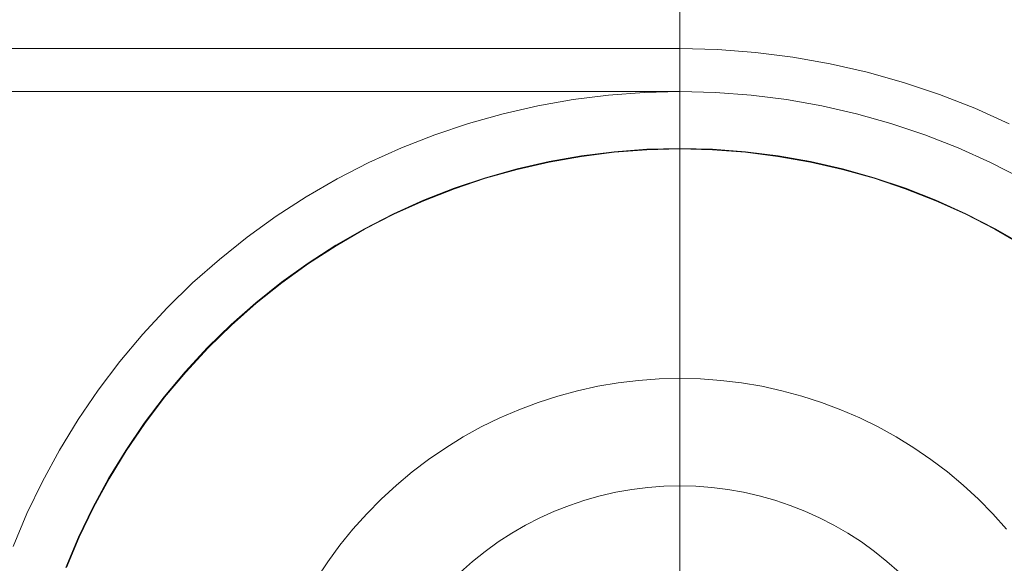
# Model space of a CAD drawing. Header units: millimetres. Extents: x -4395 to 65662, y -65530 to 6847.
# Tile 901 of 1034: x 26704 to 26773, y 1258 to 1296. Entities that reach past the tile are written whole.
import ezdxf

# ---------------------------------------------------------------- set-up
doc = ezdxf.new("R2010")
doc.units = ezdxf.units.MM
doc.layers.add('COTAS_P', color=1, linetype='Continuous', lineweight=0)
doc.layers.add('lateral_C05', color=7, linetype='Continuous', lineweight=0)
doc.dimstyles.new('R19_100', dxfattribs={"dimtxt": 250, "dimasz": 150, "dimexe": 150, "dimexo": 80, "dimgap": 100, "dimtad": 1, "dimtih": 1, "dimtoh": 1, "dimdsep": 46, "dimcen": 0.09, "dimadec": 0, "dimazin": 0, "dimtfac": 1, "dimtdec": 4, "dimtofl": 0, "dimtmove": 0, "dimatfit": 3, "dimfxl": 1, "dimtolj": 1, "dimtzin": 0, "dimarcsym": 0})

# ---------------------------------------------------------------- blocks, each defined once
blk = doc.blocks.new('DIM_R33_7')
at = {"layer": 'COTAS_P'}
for p, q in [((24250.067, 2141), (24400.067, 2186)), ((26750.067, 2141), (26600.067, 2186)), ((24250.067, 1241), (24250.067, 2141)), ((24250.067, 2141), (26750.067, 2141)), ((24250.067, 2141), (24400.067, 2096)), ((26750.067, 2141), (26600.067, 2096)), ((26750.067, 1241), (26750.067, 2141))]:
    blk.add_line(p, q, dxfattribs=at)
blk.add_text('2500 P', height=250, dxfattribs=at).set_placement((25500.067, 2241))
blk = doc.blocks.new('DIM_R33_9')
at = {"layer": 'COTAS_P'}
for p, q in [((26750.067, 1241), (27150.067, 1241)), ((27150.067, 1241), (27105.067, 1091)), ((27150.067, 0), (27150.067, 1241)), ((27150.067, 1241), (27195.067, 1091)), ((27150.067, 0), (27105.067, 150)), ((27150.067, 0), (27195.067, 150)), ((26750.067, 0), (27150.067, 0))]:
    blk.add_line(p, q, dxfattribs=at)
blk.add_text('1241 P', height=250, rotation=90, dxfattribs=at).set_placement((27050.067, 620.5))

msp = doc.modelspace()

# ---------------------------------------------------------------- linework, layer by layer
at = {"layer": 'lateral_C05'}
for p, q in [((24250.067, 1294), (26750.067, 1294)), ((26750.067, 1294), (26752.709, 1293.934)), ((26752.709, 1293.934), (26755.345, 1293.737)), ((26755.345, 1293.737), (26757.967, 1293.408)), ((26757.967, 1293.408), (26760.569, 1292.949)), ((26760.569, 1292.949), (26763.146, 1292.361)), ((26763.146, 1292.361), (26765.69, 1291.645)), ((26765.69, 1291.645), (26768.195, 1290.804)), ((24250.067, 1291), (26750.067, 1291)), ((26745.089, 1290.752), (26747.575, 1290.938)), ((26750.067, 1291), (26747.575, 1290.938)), ((26750.067, 1291), (26752.56, 1290.938)), ((26752.56, 1290.938), (26755.046, 1290.752)), ((26768.195, 1290.804), (26770.655, 1289.838)), ((26740.16, 1290.009), (26742.615, 1290.442)), ((26742.615, 1290.442), (26745.089, 1290.752)), ((26755.046, 1290.752), (26757.52, 1290.442)), ((26757.52, 1290.442), (26759.975, 1290.009)), ((26735.33, 1288.779), (26737.73, 1289.454)), ((26737.73, 1289.454), (26740.16, 1290.009)), ((26759.975, 1290.009), (26762.405, 1289.454)), ((26762.405, 1289.454), (26764.805, 1288.779)), ((26770.655, 1289.838), (26773.063, 1288.751)), ((26732.966, 1287.985), (26735.33, 1288.779)), ((26764.805, 1288.779), (26767.168, 1287.985)), ((26730.646, 1287.074), (26732.966, 1287.985)), ((26767.168, 1287.985), (26769.489, 1287.074)), ((26728.373, 1286.048), (26730.646, 1287.074)), ((26743.206, 1286.526), (26745.483, 1286.811)), ((26743.212, 1286.486), (26745.487, 1286.771)), ((26745.483, 1286.811), (26747.773, 1286.983)), ((26745.487, 1286.771), (26747.775, 1286.943)), ((26750.067, 1287.04), (26747.773, 1286.983)), ((26750.067, 1287), (26747.775, 1286.943)), ((26750.067, 1287.04), (26752.362, 1286.983)), ((26750.067, 1287), (26752.36, 1286.943)), ((26752.36, 1286.943), (26754.648, 1286.771)), ((26752.362, 1286.983), (26754.652, 1286.811)), ((26754.648, 1286.771), (26756.923, 1286.486)), ((26754.652, 1286.811), (26756.929, 1286.526)), ((26769.489, 1287.074), (26771.762, 1286.048)), ((26726.155, 1284.911), (26728.373, 1286.048)), ((26738.707, 1285.616), (26740.945, 1286.127)), ((26738.717, 1285.578), (26740.953, 1286.088)), ((26740.945, 1286.127), (26743.206, 1286.526)), ((26740.953, 1286.088), (26743.212, 1286.486)), ((26756.923, 1286.486), (26759.182, 1286.088)), ((26756.929, 1286.526), (26759.19, 1286.127)), ((26759.182, 1286.088), (26761.418, 1285.578)), ((26759.19, 1286.127), (26761.428, 1285.616)), ((26771.762, 1286.048), (26773.98, 1284.911)), ((26736.497, 1284.995), (26738.707, 1285.616)), ((26736.509, 1284.956), (26738.717, 1285.578)), ((26761.418, 1285.578), (26763.626, 1284.956)), ((26761.428, 1285.616), (26763.638, 1284.995)), ((26723.996, 1283.665), (26726.155, 1284.911)), ((26734.321, 1284.263), (26736.497, 1284.995)), ((26734.335, 1284.226), (26736.509, 1284.956)), ((26763.626, 1284.956), (26765.8, 1284.226)), ((26763.638, 1284.995), (26765.814, 1284.263)), ((26732.184, 1283.425), (26734.321, 1284.263)), ((26732.199, 1283.388), (26734.335, 1284.226)), ((26765.8, 1284.226), (26767.935, 1283.388)), ((26765.814, 1284.263), (26767.951, 1283.425)), ((26721.901, 1282.312), (26723.996, 1283.665)), ((26730.091, 1282.481), (26732.184, 1283.425)), ((26730.109, 1282.445), (26732.199, 1283.388)), ((26767.935, 1283.388), (26770.026, 1282.445)), ((26767.951, 1283.425), (26770.043, 1282.481)), ((26719.877, 1280.857), (26721.901, 1282.312)), ((26728.049, 1281.433), (26730.091, 1282.481)), ((26728.068, 1281.398), (26730.109, 1282.445)), ((26770.026, 1282.445), (26772.067, 1281.398)), ((26770.043, 1282.481), (26772.086, 1281.433)), ((26726.061, 1280.286), (26728.049, 1281.433)), ((26726.081, 1280.251), (26728.068, 1281.398)), ((26772.067, 1281.398), (26774.054, 1280.251)), ((26772.086, 1281.433), (26774.074, 1280.286)), ((26717.928, 1279.302), (26719.877, 1280.857)), ((26724.132, 1279.04), (26726.061, 1280.286)), ((26724.155, 1279.007), (26726.081, 1280.251)), ((26716.059, 1277.653), (26717.928, 1279.302)), ((26722.268, 1277.7), (26724.132, 1279.04)), ((26722.292, 1277.668), (26724.155, 1279.007)), ((26720.474, 1276.269), (26722.268, 1277.7)), ((26714.274, 1275.912), (26716.059, 1277.653)), ((26720.499, 1276.238), (26722.292, 1277.668)), ((26712.578, 1274.084), (26714.274, 1275.912)), ((26718.752, 1274.75), (26720.474, 1276.269)), ((26718.78, 1274.72), (26720.499, 1276.238)), ((26717.109, 1273.147), (26718.752, 1274.75)), ((26717.138, 1273.119), (26718.78, 1274.72)), ((26710.976, 1272.174), (26712.578, 1274.084)), ((26715.548, 1271.464), (26717.109, 1273.147)), ((26715.578, 1271.438), (26717.138, 1273.119)), ((26709.471, 1270.187), (26710.976, 1272.174)), ((26714.072, 1269.705), (26715.548, 1271.464)), ((26714.103, 1269.681), (26715.578, 1271.438)), ((26745.762, 1270.689), (26747.192, 1270.862)), ((26747.192, 1270.862), (26748.628, 1270.965)), ((26748.628, 1270.965), (26750.067, 1271)), ((26750.067, 1271), (26751.507, 1270.965)), ((26751.507, 1270.965), (26752.943, 1270.862)), ((26752.943, 1270.862), (26754.373, 1270.689)), ((26708.066, 1268.127), (26709.471, 1270.187)), ((26741.546, 1269.764), (26742.936, 1270.14)), ((26742.936, 1270.14), (26744.343, 1270.449)), ((26744.343, 1270.449), (26745.762, 1270.689)), ((26754.373, 1270.689), (26755.792, 1270.449)), ((26755.792, 1270.449), (26757.199, 1270.14)), ((26757.199, 1270.14), (26758.589, 1269.764)), ((26712.686, 1267.876), (26714.072, 1269.705)), ((26712.718, 1267.852), (26714.103, 1269.681)), ((26740.176, 1269.322), (26741.546, 1269.764)), ((26758.589, 1269.764), (26759.959, 1269.322)), ((26737.507, 1268.244), (26738.828, 1268.815)), ((26738.828, 1268.815), (26740.176, 1269.322)), ((26759.959, 1269.322), (26761.307, 1268.815)), ((26761.307, 1268.815), (26762.628, 1268.244)), ((26706.766, 1266), (26708.066, 1268.127)), ((26736.214, 1267.61), (26737.507, 1268.244)), ((26762.628, 1268.244), (26763.921, 1267.61)), ((26711.393, 1265.979), (26712.686, 1267.876)), ((26711.426, 1265.957), (26712.718, 1267.852)), ((26734.953, 1266.914), (26736.214, 1267.61)), ((26763.921, 1267.61), (26765.182, 1266.914)), ((26733.727, 1266.159), (26734.953, 1266.914)), ((26765.182, 1266.914), (26766.408, 1266.159)), ((26732.538, 1265.346), (26733.727, 1266.159)), ((26766.408, 1266.159), (26767.596, 1265.346)), ((26705.574, 1263.811), (26706.766, 1266)), ((26710.196, 1264.02), (26711.393, 1265.979)), ((26710.23, 1264), (26711.426, 1265.957)), ((26731.39, 1264.477), (26732.538, 1265.346)), ((26767.596, 1265.346), (26768.745, 1264.477)), ((26709.098, 1262.004), (26710.196, 1264.02)), ((26709.133, 1261.986), (26710.23, 1264)), ((26730.285, 1263.554), (26731.39, 1264.477)), ((26768.745, 1264.477), (26769.849, 1263.554)), ((26704.492, 1261.564), (26705.574, 1263.811)), ((26729.226, 1262.579), (26730.285, 1263.554)), ((26746.714, 1263.249), (26747.827, 1263.388)), ((26747.827, 1263.388), (26748.946, 1263.472)), ((26750.067, 1263.5), (26748.946, 1263.472)), ((26750.067, 1263.5), (26751.189, 1263.472)), ((26751.189, 1263.472), (26752.308, 1263.388)), ((26752.308, 1263.388), (26753.421, 1263.249)), ((26769.849, 1263.554), (26770.909, 1262.579)), ((26728.215, 1261.554), (26729.226, 1262.579)), ((26743.435, 1262.5), (26744.515, 1262.804)), ((26744.515, 1262.804), (26745.609, 1263.054)), ((26745.609, 1263.054), (26746.714, 1263.249)), ((26753.421, 1263.249), (26754.526, 1263.054)), ((26754.526, 1263.054), (26755.62, 1262.804)), ((26755.62, 1262.804), (26756.699, 1262.5)), ((26770.909, 1262.579), (26771.92, 1261.554)), ((26708.102, 1259.936), (26709.098, 1262.004)), ((26708.138, 1259.919), (26709.133, 1261.986)), ((26741.328, 1261.733), (26742.372, 1262.143)), ((26742.372, 1262.143), (26743.435, 1262.5)), ((26756.699, 1262.5), (26757.763, 1262.143)), ((26757.763, 1262.143), (26758.807, 1261.733)), ((26703.524, 1259.267), (26704.492, 1261.564)), ((26727.254, 1260.481), (26728.215, 1261.554)), ((26739.307, 1260.76), (26740.305, 1261.272)), ((26740.305, 1261.272), (26741.328, 1261.733)), ((26758.807, 1261.733), (26759.83, 1261.272)), ((26759.83, 1261.272), (26760.828, 1260.76)), ((26771.92, 1261.554), (26772.881, 1260.481)), ((26738.335, 1260.199), (26739.307, 1260.76)), ((26760.828, 1260.76), (26761.8, 1260.199)), ((26707.21, 1257.82), (26708.102, 1259.936)), ((26707.247, 1257.806), (26708.138, 1259.919)), ((26726.345, 1259.364), (26727.254, 1260.481)), ((26737.393, 1259.59), (26738.335, 1260.199)), ((26761.8, 1260.199), (26762.742, 1259.59)), ((26725.491, 1258.205), (26726.345, 1259.364)), ((26736.482, 1258.935), (26737.393, 1259.59)), ((26762.742, 1259.59), (26763.653, 1258.935)), ((26735.605, 1258.236), (26736.482, 1258.935)), ((26763.653, 1258.935), (26764.53, 1258.236)), ((26724.694, 1257.006), (26725.491, 1258.205)), ((26734.764, 1257.494), (26735.605, 1258.236)), ((26764.53, 1258.236), (26765.371, 1257.494))]:
    msp.add_line(p, q, dxfattribs=at)

# ---------------------------------------------------------------- dimensions: what is measured, and where the dimension line sits
at = {"layer": 'COTAS_P'}
for p1, distance, picture, middle in [((24250.067, 1241), 900, 'DIM_R33_7', (25500.067, 2141)), ((26750.067, 0), -400, 'DIM_R33_9', (27150.067, 620.5))]:
    dim = msp.add_aligned_dim(p1=p1, p2=(26750.067, 1241), distance=distance, text='<> P', dimstyle='R19_100', dxfattribs=at)
    dim.commit()
    dim.dimension.update_dxf_attribs({"geometry": picture, "text_midpoint": middle})

doc.saveas('drawing.dxf')
